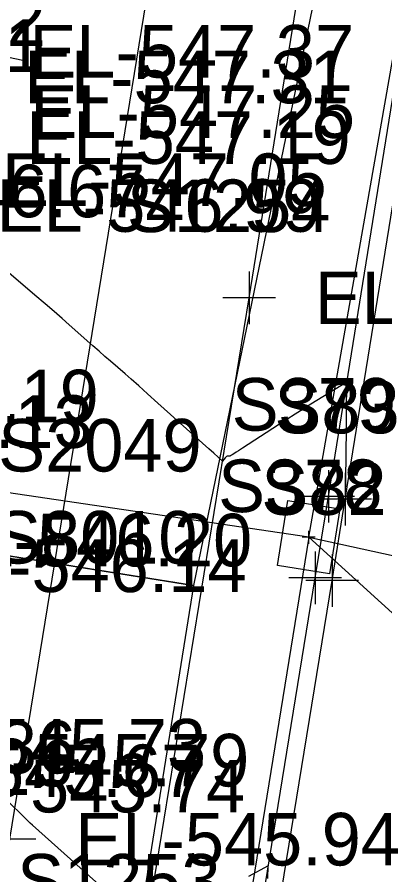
# Model space of a CAD drawing. Extents: x 1724534 to 1727318, y 657156 to 660047.
# Drawn here: x 1725662.8 to 1725690.8, y 659702.3 to 659767.6 of the extents above; entities that cross this region are included whole.
import ezdxf

# ---------------------------------------------------------------- set-up
doc = ezdxf.new("R2010")
doc.units = 0
for name, color, linetype in [('SURVEY - CENTERLINE - Preliminary Text', 7, 'Continuous'), ('SURVEY - CONTOURS - Intermediate with optional Text', 7, 'Continuous'), ('SURVEY - DRAINAGE - Area Shapes', 7, 'Continuous'), ('SURVEY - DRAINAGE - Storm Sewer', 7, 'Continuous'), ('SURVEY - DRAINAGE - Storm Sewer - Points - Numbers', 7, 'Continuous'), ('SURVEY - DRAINAGE - Storm Sewer Text', 7, 'Continuous'), ('SURVEY - DTM - Breaklines', 7, 'Continuous'), ('SURVEY - DTM - Breaklines - Points - Locators', 7, 'Continuous'), ('SURVEY - DTM - Breaklines - Points - Numbers', 7, 'Continuous'), ('SURVEY - MISCELLANEOUS - Bottom of MH and CB', 7, 'Continuous'), ('SURVEY - MISCELLANEOUS - Bottom of MH and CB - Points - Numbers', 7, 'Continuous'), ('SURVEY - TRAFFIC CONTROL - Pavement Marking - Points - Elevations', 7, 'Continuous'), ('SURVEY - TRAFFIC CONTROL - Pavement Marking - Points - Locators', 7, 'Continuous'), ('SURVEY - TRAFFIC CONTROL - Pavement Marking - Points - Numbers', 7, 'Continuous'), ('SURVEY - TRAFFIC CONTROL - Pavement Marking with Text', 7, 'Continuous'), ('SURVEY - TRANSPORTATION - Features', 7, 'Continuous'), ('SURVEY - TRANSPORTATION - Features - Points - Locators', 7, 'Continuous'), ('SURVEY - TRANSPORTATION - Features - Points - Numbers', 7, 'Continuous'), ('SURVEY - TRANSPORTATION - Roads', 7, 'Continuous'), ('SURVEY - TRANSPORTATION - Roads - Points - Elevations', 7, 'Continuous'), ('SURVEY - TRANSPORTATION - Roads - Points - Locators', 7, 'Continuous'), ('SURVEY - TRANSPORTATION - Roads - Points - Numbers', 7, 'Continuous')]:
    doc.layers.add(name, color=color, linetype=linetype)

msp = doc.modelspace()

# ---------------------------------------------------------------- linework, layer by layer
at = {"layer": 'SURVEY - CENTERLINE - Preliminary Text'}
msp.add_line((1725658.702, 659765.224), (1725663.599, 659764.214), dxfattribs=at)
at = {"layer": 'SURVEY - CONTOURS - Intermediate with optional Text'}
for points in [[(1725687.792, 659731.07), (1725687.836, 659734.086), (1725687.84, 659734.426), (1725687.855, 659736.154), (1725687.858, 659736.376), (1725687.87, 659737.455), (1725687.883, 659739.78), (1725685.152, 659738.106), (1725684.559, 659737.739), (1725683.951, 659737.357), (1725683.328, 659736.96), (1725682.69, 659736.547), (1725679.949, 659734.762), (1725679.644, 659734.565), (1725679.476, 659734.457), (1725679.21, 659734.289), (1725679.118, 659734.233), (1725679.04, 659734.193), (1725678.976, 659734.169), (1725678.927, 659734.16), (1725678.815, 659734.158), (1725678.773, 659734.15), (1725678.729, 659734.127), (1725678.685, 659734.091), (1725678.64, 659734.04), (1725678.425, 659733.769), (1725677.759, 659734.378), (1725677.385, 659734.711), (1725673.524, 659738.199), (1725672.738, 659738.908), (1725672.058, 659739.516), (1725671.484, 659740.024), (1725671.017, 659740.431), (1725669.911, 659741.383), (1725669.487, 659741.751), (1725669.042, 659742.14), (1725668.577, 659742.549), (1725666.775, 659744.155), (1725666.24, 659744.627), (1725665.627, 659745.161), (1725664.935, 659745.757), (1725664.163, 659746.415), (1725660.751, 659749.314)], [(1725672.659, 659698.334), (1725663.972, 659706.08), (1725663.801, 659706.243), (1725663.42, 659706.616), (1725662.032, 659707.986)], [(1725681.888, 659702.026), (1725681.915, 659702.987), (1725680.413, 659702.177)]]:
    msp.add_lwpolyline(points, dxfattribs=at)
at = {"layer": 'SURVEY - DRAINAGE - Area Shapes'}
for points in [[(1725496.032, 659791.425), (1725595.449, 659823.409), (1725690.966, 659796.106), (1725676.22, 659724.326), (1725483.401, 659755.229)], [(1725457.865, 659006.777), (1725413.857, 659016.262), (1725297.605, 659050.843), (1725314.042, 659296.608), (1725386.76, 659493.901), (1725483.401, 659755.229), (1725623.949, 659732.704), (1725676.22, 659724.326), (1725634.82, 659466.017), (1725543.324, 659353.721), (1725499.683, 659185.923), (1725479.088, 659106.738)]]:
    msp.add_lwpolyline(points, close=True, dxfattribs=at)
at = {"layer": 'SURVEY - DRAINAGE - Storm Sewer'}
for q in [(1725697.051, 659796.629), (1725627.897, 659736.421), (1725645.113, 659481.278), (1725684.983, 659727.993), (1725746.013, 659714.65)]:
    msp.add_line((1725684.983, 659727.993), q, dxfattribs=at)
msp.add_lwpolyline([(1725686.562, 659725.208), (1725682.612, 659725.841), (1725683.404, 659730.778), (1725687.354, 659730.145), (1725686.562, 659725.208)], dxfattribs=at)
at = {"layer": 'SURVEY - DRAINAGE - Storm Sewer Text'}
msp.add_lwpolyline([(1725684.983, 659727.993), (1725747.423, 659671.268), (1725736.354, 659618.846)], dxfattribs=at)
at = {"layer": 'SURVEY - DTM - Breaklines'}
msp.add_lwpolyline([(1725623.603, 659326.195), (1725625.596, 659340.96), (1725631.474, 659380.353), (1725637.663, 659419.872), (1725643.838, 659459.39), (1725646.925, 659478.842), (1725647.706, 659483.647), (1725654.062, 659523.097), (1725660.549, 659562.561), (1725667.001, 659602.053), (1725673.284, 659641.547), (1725679.659, 659681.01), (1725686.766, 659724.695), (1725687.764, 659730.895), (1725694.149, 659770.379), (1725697.503, 659791.065)], dxfattribs=at)
at = {"layer": 'SURVEY - DTM - Breaklines - Points - Locators'}
for p, q in [((1725687.764, 659732.895), (1725687.764, 659728.895)), ((1725689.764, 659730.895), (1725685.764, 659730.895)), ((1725686.766, 659726.695), (1725686.766, 659722.695)), ((1725688.766, 659724.695), (1725684.766, 659724.695))]:
    msp.add_line(p, q, dxfattribs=at)
at = {"layer": 'SURVEY - MISCELLANEOUS - Bottom of MH and CB'}
for p, q in [((1725684.983, 659727.493), (1725684.983, 659728.493)), ((1725685.483, 659727.993), (1725684.483, 659727.993)), ((1725684.983, 659727.993), (1725684.983, 659727.993)), ((1725684.983, 659727.993), (1725684.983, 659727.993))]:
    msp.add_line(p, q, dxfattribs=at)
at = {"layer": 'SURVEY - TRAFFIC CONTROL - Pavement Marking - Points - Locators'}
msp.add_line((1725664.242, 659705.025), (1725660.242, 659705.025), dxfattribs=at)
at = {"layer": 'SURVEY - TRAFFIC CONTROL - Pavement Marking with Text'}
msp.add_lwpolyline([(1725677.077, 659796.306), (1725674.763, 659781.986), (1725662.242, 659705.025), (1725649.129, 659624.102), (1725636.683, 659547.114), (1725636.368, 659545.139), (1725624.177, 659468.103), (1725623.248, 659462.175), (1725617.375, 659424.632), (1725617.069, 659422.656), (1725605.507, 659345.515), (1725605.215, 659343.536), (1725602.951, 659328.104)], dxfattribs=at)
at = {"layer": 'SURVEY - TRANSPORTATION - Features'}
msp.add_lwpolyline([(1725622.206, 659326.386), (1725624.286, 659341.139), (1725630.167, 659380.556), (1725636.351, 659420.075), (1725642.552, 659459.59), (1725645.64, 659479.047), (1725646.421, 659483.852), (1725652.777, 659523.307), (1725659.265, 659562.771), (1725665.716, 659602.26), (1725671.999, 659641.754), (1725678.373, 659681.219), (1725685.481, 659724.905), (1725686.48, 659731.104), (1725692.864, 659770.586), (1725696.218, 659791.273)], dxfattribs=at)
at = {"layer": 'SURVEY - TRANSPORTATION - Features - Points - Locators'}
for p, q in [((1725686.48, 659733.104), (1725686.48, 659729.104)), ((1725688.48, 659731.104), (1725684.48, 659731.104)), ((1725685.481, 659726.905), (1725685.481, 659722.905)), ((1725687.481, 659724.905), (1725683.481, 659724.905))]:
    msp.add_line(p, q, dxfattribs=at)
at = {"layer": 'SURVEY - TRANSPORTATION - Roads'}
msp.add_lwpolyline([(1725614.209, 659327.48), (1725617.731, 659353.241), (1725618.016, 659355.22), (1725622.921, 659386.843), (1725624.432, 659396.727), (1725627.753, 659418.475), (1725628.057, 659420.452), (1725635.106, 659465.907), (1725635.414, 659467.883), (1725643.908, 659521.207), (1725646.487, 659536.996), (1725655.836, 659594.229), (1725667.285, 659665.297), (1725672.1, 659694.897), (1725680.449, 659746.206), (1725687.947, 659792.609)], dxfattribs=at)
at = {"layer": 'SURVEY - TRANSPORTATION - Roads - Points - Locators'}
for p, q in [((1725680.449, 659748.206), (1725680.449, 659744.206)), ((1725682.449, 659746.206), (1725678.449, 659746.206))]:
    msp.add_line(p, q, dxfattribs=at)

# ---------------------------------------------------------------- texts
at = {"layer": 'SURVEY - DRAINAGE - Storm Sewer - Points - Numbers'}
msp.add_text('S2049', height=4, dxfattribs=at).set_placement((1725661.376, 659732.993))
at = {"layer": 'SURVEY - DTM - Breaklines - Points - Numbers'}
for s, p in [('S83', (1725682.38, 659735.895)), ('S82', (1725681.382, 659729.695))]:
    msp.add_text(s, height=4, dxfattribs=at).set_placement(p)
at = {"layer": 'SURVEY - MISCELLANEOUS - Bottom of MH and CB - Points - Numbers'}
msp.add_text('S8010', height=4, dxfattribs=at).set_placement((1725661.061, 659725.993))
at = {"layer": 'SURVEY - TRAFFIC CONTROL - Pavement Marking - Points - Elevations'}
msp.add_text('EL-545.94', height=4, dxfattribs=at).set_placement((1725667.242, 659703.025))
at = {"layer": 'SURVEY - TRAFFIC CONTROL - Pavement Marking - Points - Numbers'}
msp.add_text('S786', height=4, dxfattribs=at).set_placement((1725654.796, 659710.025))
at = {"layer": 'SURVEY - TRANSPORTATION - Features - Points - Numbers'}
for s, p in [('S379', (1725679.128, 659736.104)), ('S378', (1725678.098, 659729.905))]:
    msp.add_text(s, height=4, dxfattribs=at).set_placement(p)
at = {"layer": 'SURVEY - TRANSPORTATION - Roads - Points - Elevations'}
for s, p in [('EL-547.37', (1725663.752, 659762.961)), ('EL-547.31', (1725663.346, 659761.003)), ('EL-547.25', (1725663.822, 659758.366)), ('EL-547.19', (1725663.503, 659756.392)), ('EL-547.05', (1725661.668, 659753.185)), ('EL-546.67', (1725647.879, 659752.334)), ('EL-546.99', (1725661.257, 659751.229)), ('EL-547.35', (1725685.449, 659744.206)), ('EL-546.19', (1725644.344, 659736.736)), ('EL-546.13', (1725643.875, 659734.793)), ('EL-546.20', (1725656.004, 659725.775)), ('EL-546.14', (1725655.578, 659723.822)), ('EL-545.73', (1725652.499, 659710.17)), ('EL-545.79', (1725655.781, 659709.035)), ('EL-545.67', (1725652.046, 659708.223)), ('EL-545.74', (1725655.47, 659707.06))]:
    msp.add_text(s, height=4, dxfattribs=at).set_placement(p)
at = {"layer": 'SURVEY - TRANSPORTATION - Roads - Points - Numbers'}
for s, p in [('S1492', (1725649.534, 659765.366)), ('S1491', (1725649.373, 659763.392)), ('S1254', (1725671.161, 659751.206)), ('S1253', (1725662.812, 659699.897))]:
    msp.add_text(s, height=4, dxfattribs=at).set_placement(p)

doc.saveas('drawing.dxf')
